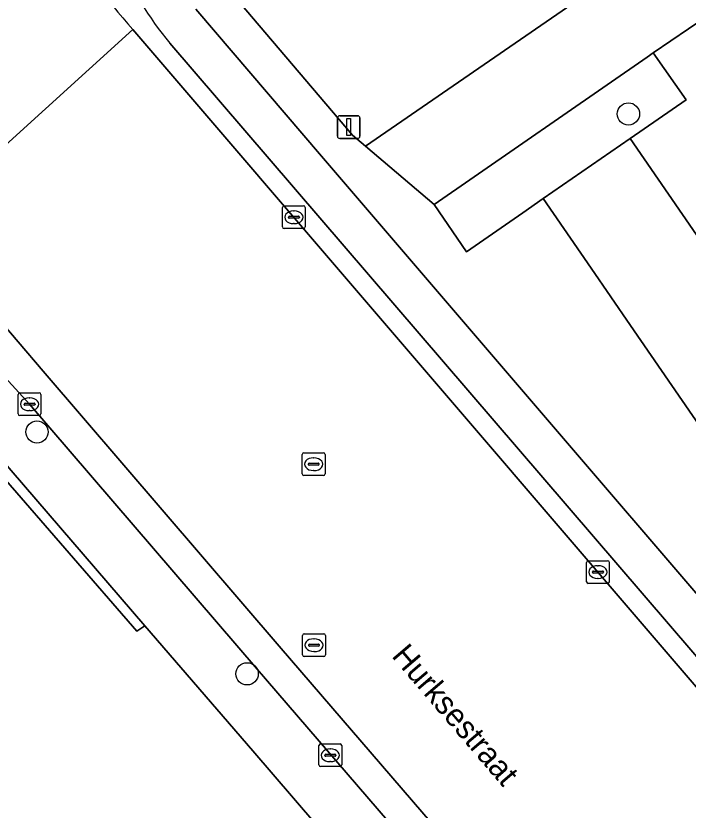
# Model space of a CAD drawing. Extents: x 157692 to 159674, y 381452 to 383291.
# Drawn here: x 157806.58 to 157836.08, y 383040.14 to 383075 of the extents above; entities that cross this region are included whole.
import ezdxf

# ---------------------------------------------------------------- set-up
doc = ezdxf.new("R2010")
doc.units = 0
for name, color, linetype in [('IMGEO_Boom', 7, 'Continuous'), ('IMGEO_Erf', 7, 'Continuous'), ('IMGEO_Fietspad_open', 7, 'Continuous'), ('IMGEO_Groenvoorziening', 7, 'Continuous'), ('IMGEO_Haag', 7, 'Continuous'), ('IMGEO_Kolk', 7, 'Continuous'), ('IMGEO_Lichtmast', 7, 'Continuous'), ('IMGEO_Openbare_ruimte_label', 7, 'Continuous'), ('IMGEO_Parkeervlak_open', 7, 'Continuous'), ('IMGEO_Rijbaan_lokaal_gesloten', 7, 'Continuous'), ('IMGEO_Rijbaan_lokaal_open', 7, 'Continuous'), ('IMGEO_Rioolput', 7, 'Continuous'), ('IMGEO_Verkeerseiland_open', 7, 'Continuous'), ('IMGEO_Voetpad_open', 7, 'Continuous')]:
    doc.layers.add(name, color=color, linetype=linetype)

msp = doc.modelspace()

# ---------------------------------------------------------------- linework, layer by layer
at = {"layer": 'IMGEO_Boom'}
for centre in [(157833.459, 383070.697), (157807.507, 383056.738), (157816.726, 383046.123)]:
    msp.add_circle(centre, 0.489, dxfattribs=at)
at = {"layer": 'IMGEO_Erf'}
msp.add_lwpolyline([(157853.79, 383000), (157844.643, 383010.56), (157836.152, 383020.411), (157816.973, 383042.748), (157812.241, 383048.23), (157811.895, 383047.989), (157805.956, 383054.845), (157798.533, 383058.35), (157786.794, 383064.275), (157751.407, 383040.868), (157751.431, 383040.28), (157752.056, 383024.671), (157753.27, 382995.713), (157754.632, 382972.276), (157755.48, 382957.316), (157756.253, 382947.839), (157757.504, 382934.689), (157758.23, 382927.057)], dxfattribs=at)
at = {"layer": 'IMGEO_Fietspad_open'}
for points in [[(157849.474, 383029.723), (157851.476, 383025.354), (157853.128, 383025.966), (157851.642, 383029.423), (157850.787, 383031.205), (157849.367, 383033.87), (157848.343, 383035.573), (157847.131, 383037.19), (157819.994, 383068.846), (157814.472, 383075.288)], [(157813.339, 383073.808), (157843.941, 383038.168)]]:
    msp.add_lwpolyline(points, dxfattribs=at)
msp.add_arc((157823.083, 383082.094), 12.791, 181.3707, 220.3758, dxfattribs=at)
at = {"layer": 'IMGEO_Groenvoorziening'}
msp.add_lwpolyline([(157816.08, 383075.974), (157821.355, 383069.765), (157821.918, 383069.287), (157833.937, 383077.557), (157833.609, 383078.031), (157823.001, 383093.37)], dxfattribs=at)
for points in [[(157829.716, 383066.979), (157833.529, 383069.617), (157835.993, 383071.322), (157834.545, 383073.374), (157834.278, 383073.192), (157824.935, 383066.726), (157826.349, 383064.649), (157828.819, 383066.358)], [(157786.794, 383064.275), (157798.533, 383058.35), (157805.956, 383054.845), (157811.895, 383047.989), (157812.241, 383048.23), (157805.817, 383055.67), (157805.176, 383056.412), (157804.801, 383056.371), (157803.976, 383056.646), (157799.019, 383058.946), (157786.968, 383065.113), (157751.365, 383041.929), (157751.387, 383041.372), (157751.407, 383040.868)]]:
    msp.add_lwpolyline(points, close=True, dxfattribs=at)
at = {"layer": 'IMGEO_Haag'}
msp.add_lwpolyline([(157786.968, 383065.113), (157751.365, 383041.929), (157751.387, 383041.372), (157751.407, 383040.868), (157786.794, 383064.275), (157798.533, 383058.35), (157805.956, 383054.845), (157811.895, 383047.989), (157812.241, 383048.23), (157805.817, 383055.67), (157805.176, 383056.412), (157804.801, 383056.371), (157803.976, 383056.646), (157799.019, 383058.946)], close=True, dxfattribs=at)
at = {"layer": 'IMGEO_Kolk'}
for p, q in [((157818.278, 383065.737), (157818.278, 383066.589)), ((157818.353, 383066.663), (157819.205, 383066.663)), ((157818.766, 383066.443), (157818.791, 383066.443)), ((157819.279, 383066.589), (157819.279, 383065.737)), ((157818.537, 383066.157), (157818.537, 383066.169)), ((157818.975, 383066.12), (157818.577, 383066.12)), ((157818.58, 383066.206), (157818.978, 383066.206)), ((157819.021, 383066.169), (157819.021, 383066.157)), ((157818.789, 383065.883), (157818.764, 383065.883)), ((157819.205, 383065.663), (157818.353, 383065.663)), ((157806.754, 383058.456), (157807.606, 383058.456)), ((157806.679, 383057.53), (157806.679, 383058.382)), ((157807.167, 383058.236), (157807.192, 383058.236)), ((157807.68, 383058.382), (157807.68, 383057.53)), ((157806.938, 383057.95), (157806.938, 383057.962)), ((157807.376, 383057.913), (157806.978, 383057.913)), ((157806.981, 383057.999), (157807.379, 383057.999)), ((157807.422, 383057.962), (157807.422, 383057.95)), ((157807.606, 383057.456), (157806.754, 383057.456)), ((157807.19, 383057.676), (157807.165, 383057.676)), ((157831.695, 383051.088), (157832.547, 383051.088)), ((157831.62, 383050.162), (157831.62, 383051.014)), ((157832.108, 383050.868), (157832.133, 383050.868)), ((157832.621, 383051.014), (157832.621, 383050.162)), ((157831.879, 383050.582), (157831.879, 383050.594)), ((157832.317, 383050.545), (157831.919, 383050.545)), ((157831.922, 383050.631), (157832.32, 383050.631)), ((157832.363, 383050.594), (157832.363, 383050.582)), ((157832.547, 383050.088), (157831.695, 383050.088)), ((157832.131, 383050.308), (157832.106, 383050.308)), ((157819.876, 383042.122), (157819.876, 383042.974)), ((157819.951, 383043.048), (157820.803, 383043.048)), ((157820.364, 383042.828), (157820.389, 383042.828)), ((157820.877, 383042.974), (157820.877, 383042.122)), ((157820.135, 383042.542), (157820.135, 383042.554)), ((157820.573, 383042.505), (157820.175, 383042.505)), ((157820.178, 383042.591), (157820.576, 383042.591)), ((157820.619, 383042.554), (157820.619, 383042.542)), ((157820.803, 383042.048), (157819.951, 383042.048)), ((157820.387, 383042.268), (157820.362, 383042.268))]:
    msp.add_line(p, q, dxfattribs=at)
for points in [[(157818.278, 383065.737), (157818.278, 383066.589)], [(157818.353, 383066.663), (157819.205, 383066.663)], [(157819.279, 383066.589), (157819.279, 383065.737)], [(157819.205, 383065.663), (157818.353, 383065.663)], [(157806.754, 383058.456), (157807.606, 383058.456)], [(157806.679, 383057.53), (157806.679, 383058.382)], [(157807.68, 383058.382), (157807.68, 383057.53)], [(157807.606, 383057.456), (157806.754, 383057.456)], [(157831.695, 383051.088), (157832.547, 383051.088)], [(157831.62, 383050.162), (157831.62, 383051.014)], [(157832.621, 383051.014), (157832.621, 383050.162)], [(157832.547, 383050.088), (157831.695, 383050.088)], [(157819.876, 383042.122), (157819.876, 383042.974)], [(157819.951, 383043.048), (157820.803, 383043.048)], [(157820.877, 383042.974), (157820.877, 383042.122)], [(157820.803, 383042.048), (157819.951, 383042.048)]]:
    msp.add_lwpolyline(points, dxfattribs=at)
for centre, radius, start, end in [((157818.355, 383066.587), 0.0765, 91.552, 178.448), ((157818.355, 383066.587), 0.0765, 91.552, 178.448), ((157819.203, 383066.587), 0.0765, 1.552, 88.448), ((157819.203, 383066.587), 0.0765, 1.552, 88.448), ((157818.577, 383066.166), 0.0403, 85.8775, 175.7526), ((157818.574, 383066.156), 0.0366, 178.938, 274.7102), ((157818.978, 383066.163), 0.043, 264.8664, 352.4533), ((157818.982, 383066.168), 0.0386, 1.7309, 96.639), ((157818.355, 383065.739), 0.0765, 181.552, 268.448), ((157818.355, 383065.739), 0.0765, 181.552, 268.448), ((157819.203, 383065.739), 0.0765, 271.552, 358.448), ((157819.203, 383065.739), 0.0765, 271.552, 358.448), ((157806.756, 383058.38), 0.0765, 91.552, 178.448), ((157806.756, 383058.38), 0.0765, 91.552, 178.448), ((157807.604, 383058.38), 0.0765, 1.552, 88.448), ((157807.604, 383058.38), 0.0765, 1.552, 88.448), ((157806.978, 383057.959), 0.0403, 85.8775, 175.7526), ((157806.975, 383057.949), 0.0366, 178.938, 274.7102), ((157807.379, 383057.956), 0.043, 264.8664, 352.4533), ((157807.383, 383057.961), 0.0386, 1.7309, 96.639), ((157806.756, 383057.532), 0.0765, 181.552, 268.448), ((157806.756, 383057.532), 0.0765, 181.552, 268.448), ((157807.604, 383057.532), 0.0765, 271.552, 358.448), ((157807.604, 383057.532), 0.0765, 271.552, 358.448), ((157831.697, 383051.012), 0.0765, 91.552, 178.448), ((157831.697, 383051.012), 0.0765, 91.552, 178.448), ((157832.545, 383051.012), 0.0765, 1.552, 88.448), ((157832.545, 383051.012), 0.0765, 1.552, 88.448), ((157831.919, 383050.591), 0.0403, 85.8775, 175.7526), ((157831.916, 383050.581), 0.0366, 178.938, 274.7102), ((157832.32, 383050.588), 0.043, 264.8664, 352.4533), ((157832.324, 383050.593), 0.0386, 1.7309, 96.639), ((157831.697, 383050.164), 0.0765, 181.552, 268.448), ((157831.697, 383050.164), 0.0765, 181.552, 268.448), ((157832.545, 383050.164), 0.0765, 271.552, 358.448), ((157832.545, 383050.164), 0.0765, 271.552, 358.448), ((157819.953, 383042.972), 0.0765, 91.552, 178.448), ((157819.953, 383042.972), 0.0765, 91.552, 178.448), ((157820.801, 383042.972), 0.0765, 1.552, 88.448), ((157820.801, 383042.972), 0.0765, 1.552, 88.448), ((157820.175, 383042.551), 0.0403, 85.8775, 175.7526), ((157820.172, 383042.541), 0.0366, 178.938, 274.7102), ((157820.576, 383042.548), 0.043, 264.8664, 352.4533), ((157820.58, 383042.553), 0.0386, 1.7309, 96.639), ((157819.953, 383042.124), 0.0765, 181.552, 268.448), ((157819.953, 383042.124), 0.0765, 181.552, 268.448), ((157820.801, 383042.124), 0.0765, 271.552, 358.448), ((157820.801, 383042.124), 0.0765, 271.552, 358.448)]:
    msp.add_arc(centre, radius, start, end, dxfattribs=at)
for centre, major_axis, ratio, start_param, end_param in [((157818.765, 383066.163), (-0.387, 0.002), 0.722429, 4.712389, 7.853982), ((157818.79, 383066.163), (-0.39, 0.002), 0.717154, 1.570796, 4.712389), ((157807.166, 383057.956), (-0.387, 0.002), 0.722429, 4.712389, 7.853982), ((157807.191, 383057.956), (-0.39, 0.002), 0.717154, 1.570796, 4.712389), ((157832.107, 383050.588), (-0.387, 0.002), 0.722429, 4.712389, 7.853982), ((157832.132, 383050.588), (-0.39, 0.002), 0.717154, 1.570796, 4.712389), ((157820.363, 383042.548), (-0.387, 0.002), 0.722429, 4.712389, 7.853982), ((157820.388, 383042.548), (-0.39, 0.002), 0.717154, 1.570796, 4.712389)]:
    msp.add_ellipse(centre, major_axis=major_axis, ratio=ratio, start_param=start_param, end_param=end_param, dxfattribs=at)
at = {"layer": 'IMGEO_Lichtmast'}
for p, q in [((157820.79, 383070.619), (157821.58, 383070.619)), ((157821.58, 383070.619), (157820.79, 383070.619)), ((157820.69, 383069.719), (157820.69, 383070.519)), ((157820.69, 383070.519), (157820.69, 383069.719)), ((157821.68, 383070.519), (157821.68, 383069.719)), ((157821.68, 383069.719), (157821.68, 383070.519)), ((157821.58, 383069.619), (157820.79, 383069.619)), ((157820.79, 383069.619), (157821.58, 383069.619))]:
    msp.add_line(p, q, dxfattribs=at)
msp.add_lwpolyline([(157821.11, 383070.494), (157821.26, 383070.494), (157821.26, 383069.744), (157821.11, 383069.744), (157821.11, 383070.494)], dxfattribs=at)
for centre, start, end in [((157820.79, 383070.519), 90, 180), ((157820.79, 383070.519), 90, 180), ((157821.58, 383070.519), 0, 90), ((157821.58, 383070.519), 360, 90), ((157820.79, 383069.719), 180, 270), ((157820.79, 383069.719), 180, 270), ((157821.58, 383069.719), 270, 0), ((157821.58, 383069.719), 270, 0)]:
    msp.add_arc(centre, 0.1, start, end, dxfattribs=at)
at = {"layer": 'IMGEO_Parkeervlak_open'}
msp.add_lwpolyline([(157862.026, 383028.222), (157833.529, 383069.617), (157829.716, 383066.979), (157831.819, 383063.926), (157833.547, 383061.417), (157841.718, 383049.554), (157841.019, 383049.065), (157850.228, 383035.516), (157852.893, 383037.448), (157856.961, 383031.801), (157863.57, 383022.245)], dxfattribs=at)
at = {"layer": 'IMGEO_Rijbaan_lokaal_gesloten'}
for points in [[(157802.275, 383065.844), (157811.717, 383074.407)], [(157845.018, 383035.533), (157811.717, 383074.407), (157802.275, 383065.844), (157807.775, 383059.411), (157818.224, 383047.235), (157833.658, 383029.315), (157838.644, 383023.478), (157843.229, 383018.142), (157848.333, 383012.223), (157848.451, 383012.068), (157856.331, 383002.954), (157860.333, 382998.307), (157871.708, 382985.081), (157876.832, 382979.322), (157887.528, 382967.671), (157901.645, 382952.982), (157917.745, 382937.164), (157931.39, 382924.697)], [(157860.333, 382998.307), (157856.331, 383002.954), (157848.451, 383012.068), (157848.333, 383012.223), (157843.229, 383018.142), (157838.644, 383023.478), (157833.658, 383029.315), (157818.224, 383047.235), (157807.775, 383059.411), (157802.275, 383065.844)], [(157805.631, 383059.646), (157807.177, 383057.957), (157817.162, 383046.322), (157832.595, 383028.404), (157837.581, 383022.567), (157842.168, 383017.229), (157847.244, 383011.343), (157847.362, 383011.187), (157855.201, 383002.12), (157857.027, 383000), (157859.272, 382997.394)]]:
    msp.add_lwpolyline(points, dxfattribs=at)
msp.add_arc((157823.875, 383085.665), 16.57, 204.2548, 222.7979, dxfattribs=at)
at = {"layer": 'IMGEO_Rijbaan_lokaal_open'}
msp.add_lwpolyline([(157862.902, 383037.353), (157849.379, 383056.835), (157847.918, 383058.941), (157836.867, 383074.959), (157834.545, 383073.374), (157835.993, 383071.322), (157833.529, 383069.617), (157862.026, 383028.222)], dxfattribs=at)
at = {"layer": 'IMGEO_Rioolput'}
for p, q in [((157819.148, 383054.898), (157819.148, 383055.75)), ((157819.223, 383055.824), (157820.075, 383055.824)), ((157820.149, 383055.75), (157820.149, 383054.898)), ((157819.407, 383055.318), (157819.407, 383055.33)), ((157819.845, 383055.281), (157819.447, 383055.281)), ((157819.45, 383055.367), (157819.848, 383055.367)), ((157819.636, 383055.604), (157819.661, 383055.604)), ((157819.891, 383055.33), (157819.891, 383055.318)), ((157819.659, 383055.044), (157819.634, 383055.044)), ((157820.075, 383054.824), (157819.223, 383054.824)), ((157819.162, 383046.954), (157819.162, 383047.806)), ((157819.237, 383047.88), (157820.089, 383047.88)), ((157819.65, 383047.66), (157819.675, 383047.66)), ((157820.163, 383047.806), (157820.163, 383046.954)), ((157819.421, 383047.374), (157819.421, 383047.386)), ((157819.859, 383047.337), (157819.461, 383047.337)), ((157819.464, 383047.423), (157819.862, 383047.423)), ((157819.905, 383047.386), (157819.905, 383047.374)), ((157819.673, 383047.1), (157819.648, 383047.1)), ((157820.089, 383046.88), (157819.237, 383046.88))]:
    msp.add_line(p, q, dxfattribs=at)
for points in [[(157819.148, 383054.898), (157819.148, 383055.75)], [(157819.223, 383055.824), (157820.075, 383055.824)], [(157820.149, 383055.75), (157820.149, 383054.898)], [(157820.075, 383054.824), (157819.223, 383054.824)], [(157819.162, 383046.954), (157819.162, 383047.806)], [(157819.237, 383047.88), (157820.089, 383047.88)], [(157820.163, 383047.806), (157820.163, 383046.954)], [(157820.089, 383046.88), (157819.237, 383046.88)]]:
    msp.add_lwpolyline(points, dxfattribs=at)
for centre, radius, start, end in [((157819.225, 383055.748), 0.0765, 91.552, 178.448), ((157819.225, 383055.748), 0.0765, 91.552, 178.448), ((157820.073, 383055.748), 0.0765, 1.552, 88.448), ((157820.073, 383055.748), 0.0765, 1.552, 88.448), ((157819.447, 383055.327), 0.0403, 85.8775, 175.7526), ((157819.444, 383055.317), 0.0366, 178.938, 274.7102), ((157819.848, 383055.324), 0.043, 264.8664, 352.4533), ((157819.852, 383055.329), 0.0386, 1.7309, 96.639), ((157819.225, 383054.9), 0.0765, 181.552, 268.448), ((157819.225, 383054.9), 0.0765, 181.552, 268.448), ((157820.073, 383054.9), 0.0765, 271.552, 358.448), ((157820.073, 383054.9), 0.0765, 271.552, 358.448), ((157819.239, 383047.804), 0.0765, 91.552, 178.448), ((157819.239, 383047.804), 0.0765, 91.552, 178.448), ((157820.087, 383047.804), 0.0765, 1.552, 88.448), ((157820.087, 383047.804), 0.0765, 1.552, 88.448), ((157819.461, 383047.383), 0.0403, 85.8775, 175.7526), ((157819.458, 383047.373), 0.0366, 178.938, 274.7102), ((157819.862, 383047.38), 0.043, 264.8664, 352.4533), ((157819.866, 383047.385), 0.0386, 1.7309, 96.639), ((157819.239, 383046.956), 0.0765, 181.552, 268.448), ((157819.239, 383046.956), 0.0765, 181.552, 268.448), ((157820.087, 383046.956), 0.0765, 271.552, 358.448), ((157820.087, 383046.956), 0.0765, 271.552, 358.448)]:
    msp.add_arc(centre, radius, start, end, dxfattribs=at)
for centre, major_axis, ratio, start_param, end_param in [((157819.635, 383055.324), (-0.387, 0.002), 0.722429, 4.712389, 7.853982), ((157819.66, 383055.324), (-0.39, 0.002), 0.717154, 1.570796, 4.712389), ((157819.649, 383047.38), (-0.387, 0.002), 0.722429, 4.712389, 7.853982), ((157819.674, 383047.38), (-0.39, 0.002), 0.717154, 1.570796, 4.712389)]:
    msp.add_ellipse(centre, major_axis=major_axis, ratio=ratio, start_param=start_param, end_param=end_param, dxfattribs=at)
at = {"layer": 'IMGEO_Verkeerseiland_open'}
for points in [[(157811.717, 383074.407), (157845.018, 383035.533)], [(157843.941, 383038.168), (157813.339, 383073.808)]]:
    msp.add_lwpolyline(points, dxfattribs=at)
for centre, radius, start, end in [((157823.083, 383082.094), 12.791, 181.3707, 220.3758), ((157823.875, 383085.665), 16.57, 204.2548, 222.7979)]:
    msp.add_arc(centre, radius, start, end, dxfattribs=at)
at = {"layer": 'IMGEO_Voetpad_open'}
for points in [[(157905.419, 383131.801), (157847.116, 383091.947), (157845.521, 383094.213), (157836.857, 383088.112), (157839.117, 383084.848), (157840.852, 383082.316), (157834.676, 383078.066), (157833.937, 383077.557), (157821.918, 383069.287), (157824.935, 383066.726), (157834.278, 383073.192), (157834.545, 383073.374), (157836.867, 383074.959), (157840.126, 383077.208), (157846.136, 383081.355), (157843.853, 383084.664), (157850.29, 383089.106), (157868.559, 383101.724)], [(157833.547, 383061.417), (157831.819, 383063.926), (157829.716, 383066.979), (157828.819, 383066.358), (157826.349, 383064.649), (157824.935, 383066.726), (157821.918, 383069.287), (157821.355, 383069.765), (157816.08, 383075.974)], [(157814.472, 383075.288), (157819.994, 383068.846), (157847.131, 383037.19), (157848.343, 383035.573), (157849.367, 383033.87), (157850.787, 383031.205), (157851.642, 383029.423), (157853.128, 383025.966), (157855.116, 383019.783), (157856.995, 383015.923), (157857.485, 383015.12), (157866.111, 383014.413), (157867.952, 383016.117), (157865.054, 383020.063), (157863.57, 383022.245), (157856.961, 383031.801), (157854.309, 383029.907), (157850.228, 383035.516), (157841.019, 383049.065), (157841.718, 383049.554), (157833.547, 383061.417)], [(157859.272, 382997.394), (157857.027, 383000), (157855.201, 383002.12), (157854.414, 383001.44), (157846.575, 383010.507), (157847.362, 383011.187), (157847.244, 383011.343), (157842.168, 383017.229), (157841.379, 383016.551), (157836.792, 383021.889), (157837.581, 383022.567), (157832.595, 383028.404), (157817.162, 383046.322), (157807.177, 383057.957), (157805.631, 383059.646)], [(157803.776, 383059.081), (157805.737, 383056.923), (157805.176, 383056.412), (157805.817, 383055.67), (157812.241, 383048.23), (157816.973, 383042.748), (157836.152, 383020.411), (157844.643, 383010.56), (157853.79, 383000)]]:
    msp.add_lwpolyline(points, dxfattribs=at)

# ---------------------------------------------------------------- texts
at = {"layer": 'IMGEO_Openbare_ruimte_label'}
msp.add_text('Hurksestraat', height=1, rotation=310.5392, dxfattribs=at).set_placement((157823.035, 383046.891))

doc.saveas('drawing.dxf')
